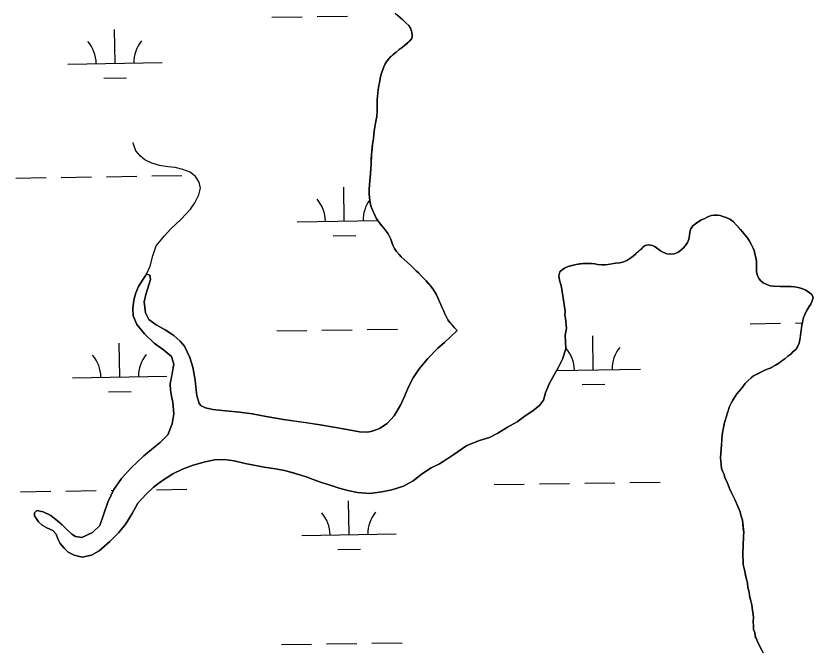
# Model space of a CAD drawing. Extents: x 3807117 to 3845308, y 337856 to 363736.
# Drawn here: x 3838544 to 3839389, y 351307 to 351976 of the extents above; entities that cross this region are included whole.
import ezdxf

# ---------------------------------------------------------------- set-up
doc = ezdxf.new("R2010")
doc.units = 0
doc.layers.add('V-TOPO-SHOR', color=7, linetype='Continuous')
doc.layers.add('V-WETL-SWMP', color=7, linetype='Continuous')

msp = doc.modelspace()

# ---------------------------------------------------------------- linework, layer by layer
at = {"layer": 'V-TOPO-SHOR'}
for points in [[(3838921.3, 351832.07), (3838921.84, 351837.19), (3838922.39, 351841.91), (3838922.95, 351845.46), (3838923.5, 351850.18), (3838923.85, 351854.11), (3838924.6, 351857.85), (3838925.16, 351862.18), (3838925.91, 351866.12), (3838926.47, 351869.28), (3838927.01, 351874.78), (3838926.97, 351879.11), (3838926.93, 351883.24), (3838926.9, 351887.17), (3838927.26, 351890.51), (3838927.62, 351894.06), (3838928.18, 351897.4), (3838928.73, 351901.93), (3838929.48, 351905.08), (3838930.03, 351909.41), (3838931.17, 351913.94), (3838932.51, 351918.09), (3838934.05, 351922.03), (3838935.59, 351925.19), (3838937.14, 351927.95), (3838939.28, 351930.33), (3838941.62, 351932.71), (3838943.96, 351935.1), (3838947.28, 351937.48), (3838950.4, 351940.27), (3838953.33, 351942.45), (3838956.06, 351944.64), (3838958.98, 351947.03), (3838961.33, 351949.01), (3838963.66, 351951.79), (3838964.22, 351954.74), (3838963.79, 351958.67), (3838962.18, 351962.78), (3838960.39, 351965.72), (3838957.42, 351968.44), (3838954.04, 351971.75), (3838951.67, 351973.7), (3838949.09, 351976.03)], [(3838700.47, 351621.68), (3838690.77, 351628.86), (3838680.46, 351638.79), (3838672.31, 351648.55), (3838668.48, 351657.95), (3838668.02, 351665.62), (3838669.12, 351674.28), (3838671.21, 351682.16), (3838674.1, 351689.07), (3838676.43, 351692.82), (3838678.95, 351696.78), (3838682.63, 351701.92), (3838686.29, 351710.41), (3838689.14, 351721.44), (3838692.78, 351731.9), (3838701.73, 351742.79), (3838708.34, 351750.12), (3838719.06, 351760.44), (3838728.99, 351770.96), (3838733.85, 351777.68), (3838738.1, 351785.98), (3838739.8, 351793.27), (3838738.37, 351799.54), (3838734.58, 351805.41), (3838728.64, 351810.07), (3838721.14, 351813.15), (3838712.86, 351815.24), (3838704.99, 351815.95), (3838696.13, 351817.25), (3838688.05, 351819.73), (3838680.75, 351823.2), (3838676.19, 351827.09), (3838671.22, 351832.95), (3838668.8, 351839.8), (3838668.19, 351841.77)], [(3838950.4, 351723.03), (3838947.62, 351725.95), (3838945.43, 351729.08), (3838943.63, 351732.6), (3838942.62, 351735.73), (3838941.41, 351739.07), (3838940.01, 351742), (3838938.61, 351744.74), (3838936.61, 351747.67), (3838934.23, 351750.6), (3838932.24, 351752.94), (3838930.06, 351755.28), (3838927.87, 351758.6), (3838926.07, 351761.54), (3838924.47, 351764.67), (3838923.07, 351767.6), (3838921.26, 351771.52), (3838920.25, 351774.46), (3838919.43, 351777.99), (3838918.8, 351783.1), (3838918.56, 351787.42), (3838918.52, 351792.14), (3838918.87, 351796.86), (3838919.23, 351800.99), (3838919.59, 351804.34), (3838919.93, 351809.65), (3838920.29, 351813.58), (3838920.64, 351818.5), (3838920.79, 351823.81), (3838920.94, 351828.92), (3838921.3, 351832.07)], [(3839284.01, 351764.62), (3839280.87, 351764.2), (3839276.75, 351762.59), (3839274.21, 351760.99), (3839270.1, 351759.18), (3839267.36, 351757.39), (3839264.43, 351755.4), (3839261.7, 351753.41), (3839259.37, 351750.24), (3839258.42, 351746.89), (3839258.06, 351742.95), (3839257.31, 351739.02), (3839255.77, 351735.46), (3839253.83, 351732.49), (3839251.3, 351729.72), (3839248.57, 351727.14), (3839245.84, 351724.95), (3839241.72, 351723.74), (3839238.18, 351723.31), (3839233.86, 351723.66), (3839229.91, 351725.2), (3839227.34, 351726.75), (3839224.38, 351728.89), (3839221.6, 351730.83), (3839218.64, 351732.57), (3839214.51, 351733.12), (3839211.17, 351732.31), (3839208.63, 351730.51), (3839206.29, 351728.33), (3839203.95, 351726.15), (3839201.22, 351723.57), (3839198.3, 351720.98), (3839194.59, 351718.4), (3839191.66, 351716.4), (3839188.52, 351715.19), (3839184.21, 351714.17), (3839179.69, 351713.54), (3839176.16, 351712.92), (3839171.65, 351712.09), (3839168.5, 351711.87), (3839164.96, 351711.84), (3839160.63, 351712.38), (3839157.68, 351712.95), (3839154.14, 351713.31), (3839150.01, 351713.47), (3839145.29, 351713.23), (3839141.76, 351712.8), (3839138.02, 351712.38), (3839133.32, 351711.15), (3839129.59, 351710.14), (3839125.68, 351708.53), (3839122.94, 351706.73), (3839120.6, 351704.55), (3839119.46, 351700.22), (3839120.29, 351695.7), (3839121.3, 351691.98), (3839122.52, 351688.25), (3839125.98, 351665.22)], [(3839291.95, 351495.95), (3839291.72, 351500.28), (3839291.29, 351503.81), (3839290.87, 351507.15), (3839291.22, 351511.67), (3839291.77, 351516.6), (3839292.12, 351520.92), (3839292.29, 351524.07), (3839292.45, 351527.41), (3839292.81, 351530.96), (3839292.98, 351534.1), (3839293.74, 351537.45), (3839294.49, 351541.39), (3839295.25, 351544.74), (3839296.2, 351547.89), (3839297.15, 351551.44), (3839298.3, 351554.99), (3839299.25, 351557.95), (3839300.21, 351560.9), (3839302.14, 351565.05), (3839304.07, 351568.41), (3839306.6, 351572.17), (3839308.34, 351574.93), (3839310.67, 351578.1), (3839313, 351580.68), (3839315.14, 351583.45), (3839317.09, 351586.02), (3839320.2, 351589.2), (3839323.32, 351592.17), (3839325.86, 351594.16), (3839330.36, 351596.37), (3839333.69, 351597.97), (3839337.21, 351599.77), (3839340.34, 351601.17), (3839343.47, 351602.38), (3839346.41, 351603.98), (3839349.34, 351605.58), (3839352.67, 351607.58), (3839355.99, 351609.97), (3839359.11, 351612.35), (3839362.43, 351615.14), (3839365.55, 351617.33), (3839368.08, 351620.1), (3839370.62, 351622.29), (3839372.37, 351624.86), (3839374.1, 351628.81), (3839375.05, 351632.35), (3839375.6, 351636.29), (3839376.16, 351640.23), (3839376.71, 351644.16), (3839377.27, 351647.91), (3839378.21, 351652.63), (3839378.96, 351655.98), (3839380.12, 351659.14), (3839381.66, 351662.49), (3839383.21, 351665.06), (3839384.76, 351667.63), (3839386.7, 351670.21), (3839388.04, 351673.56), (3839388.99, 351677.3), (3839387.59, 351680.43), (3839383.83, 351683.16), (3839381.26, 351684.9), (3839377.11, 351686.63), (3839373.37, 351687.97), (3839369.43, 351688.72), (3839365.69, 351688.89), (3839362.15, 351688.85), (3839357.83, 351688.82), (3839354.09, 351688.78), (3839350.75, 351688.95), (3839346.62, 351689.11), (3839343.67, 351689.67), (3839339.92, 351691.01), (3839336.17, 351692.94), (3839333.79, 351695.08), (3839331.6, 351697.42), (3839330, 351700.75), (3839329.18, 351704.48), (3839328.95, 351708.02), (3839328.92, 351711.95), (3839328.88, 351715.68), (3839328.45, 351719.41), (3839327.43, 351723.92), (3839326.42, 351727.06), (3839325.01, 351730.39), (3839323.61, 351733.13), (3839321.21, 351737.63), (3839319.22, 351740.76), (3839317.03, 351743.49), (3839314.25, 351746.81), (3839312.26, 351749.34), (3839309.68, 351752.07), (3839307.5, 351754.41), (3839304.72, 351757.34), (3839300.76, 351760.25), (3839296.81, 351762.18), (3839293.46, 351763.33), (3839290.5, 351764.09), (3839287.35, 351764.65), (3839284.01, 351764.62)], [(3839011.89, 351642.2), (3839009.11, 351644.92), (3839007.12, 351647.27), (3839004.14, 351650.78), (3839001.95, 351653.71), (3839000.35, 351656.84), (3838998.75, 351659.77), (3838997.54, 351662.71), (3838995.74, 351666.43), (3838994.33, 351669.95), (3838992.73, 351673.67), (3838991.32, 351677.01), (3838989.52, 351680.72), (3838987.72, 351683.65), (3838985.93, 351686.39), (3838983.34, 351689.71), (3838981.15, 351692.25), (3838978.97, 351694.78), (3838976.59, 351697.32), (3838973.81, 351700.04), (3838971.23, 351702.97), (3838968.45, 351705.5), (3838965.87, 351708.03), (3838962.7, 351711.15), (3838959.13, 351714.46), (3838955.56, 351717.57), (3838952.59, 351720.49), (3838950.4, 351723.03)], [(3838682.63, 351701.92), (3838684.8, 351701.35), (3838686.18, 351700.77), (3838686.81, 351696.45), (3838681.85, 351680.48), (3838679.95, 351672.8), (3838681.43, 351661.02), (3838685.04, 351653.78), (3838692.75, 351648.34), (3838702.24, 351643.12), (3838711.34, 351636.91), (3838718.08, 351630.88), (3838722.84, 351625.81), (3838728.46, 351613.48), (3838731.69, 351603.48), (3838734.18, 351589.74), (3838735.06, 351579.13), (3838735.7, 351573.43), (3838738.14, 351564.81), (3838740.52, 351562.27), (3838744.87, 351560.15), (3838752.94, 351558.65), (3838766.13, 351557), (3838781.47, 351555.57), (3838794.46, 351553.92), (3838809.43, 351551.1), (3838827.75, 351547.93), (3838850.97, 351544.6), (3838866.52, 351542.38), (3838883.06, 351539.39), (3838896.85, 351536.96), (3838908.27, 351534.7), (3838916.92, 351534.58), (3838921.63, 351535.41), (3838929.47, 351538.43), (3838937.68, 351543.62), (3838945.08, 351551.94), (3838951.66, 351563.21), (3838955.9, 351572.29), (3838960.33, 351582.36), (3838965.16, 351592.23), (3838971.56, 351601.53), (3838980.7, 351612.62), (3838991.21, 351623.53), (3838998.43, 351629.69), (3839011.89, 351642.2)], [(3839125.98, 351665.22), (3839126.12, 351662.89), (3839125.96, 351658.37), (3839126.58, 351655.23), (3839127, 351651.5), (3839127.43, 351647.77), (3839127.66, 351644.63), (3839127.1, 351640.88), (3839126.15, 351637.34)], [(3839126.15, 351637.34), (3839126.87, 351622.79), (3839123.43, 351611.76), (3839119.19, 351603.26), (3839114.74, 351595.16), (3839109.32, 351585.68), (3839105.48, 351576.01), (3839103.38, 351568.52), (3839099.11, 351562.78), (3839092.28, 351557.41), (3839082.31, 351550.63), (3839075.48, 351545.46), (3839065.11, 351539.66), (3839054.75, 351533.28), (3839045.95, 351528.68), (3839035.35, 351525.63), (3839022.04, 351520.2), (3839008.36, 351510.64), (3839000.74, 351505.85), (3838992.92, 351500.87), (3838984.11, 351496.66), (3838975.12, 351490.48), (3838965.17, 351482.73), (3838955, 351477.13), (3838942.45, 351473.28), (3838932.05, 351471.02), (3838919.28, 351469.53), (3838906.1, 351470.59), (3838895.86, 351472.66), (3838886.6, 351475.13), (3838877.13, 351478.19), (3838867.87, 351481.06), (3838858.99, 351484.32), (3838852.68, 351486.82), (3838844.99, 351489.3), (3838836.91, 351491.59), (3838828.82, 351493.87), (3838819.18, 351495.56), (3838807.17, 351497.22), (3838796.34, 351499.28), (3838787.08, 351501.36), (3838775.45, 351504.2), (3838764.83, 351505.48), (3838754.41, 351505.19), (3838744.79, 351503.14), (3838732.05, 351499.29), (3838720.49, 351495.05), (3838710.5, 351490.44), (3838698.39, 351482.66), (3838689.99, 351476.1), (3838682, 351468.75), (3838673.24, 351459.04), (3838667.25, 351448.17), (3838660.46, 351437.3), (3838653.08, 351428.19), (3838643.53, 351418.47), (3838632.42, 351408.54), (3838624.2, 351404.14), (3838614.19, 351401.88), (3838605.72, 351403.97), (3838599.6, 351407.26), (3838595.23, 351411.54), (3838591.06, 351416.22), (3838588.46, 351421.51), (3838586.64, 351426.41)], [(3838586.64, 351426.41), (3838583.07, 351430.3), (3838576.95, 351433), (3838571.81, 351435.9), (3838567.85, 351439.21), (3838563.66, 351445.85), (3838563.63, 351449), (3838566.36, 351451.39), (3838572.86, 351450.07), (3838580.96, 351446.01), (3838588.28, 351440.57), (3838593.04, 351436.1), (3838597.21, 351432), (3838603.35, 351426.36), (3838607.31, 351423.64), (3838613.81, 351422.91), (3838625.35, 351428.13), (3838632.96, 351435.48), (3838636.98, 351446.72), (3838641.58, 351460.32), (3838647.75, 351473.75), (3838655.9, 351485.23), (3838666.41, 351496.72), (3838679.67, 351509.23), (3838689.81, 351517.78), (3838697.03, 351523.54), (3838705.02, 351531.68), (3838709.83, 351543.12), (3838711.5, 351553.95), (3838710.41, 351565.74), (3838708.97, 351572.8), (3838707.93, 351579.08), (3838707.68, 351585.76), (3838709.17, 351594.23), (3838711.42, 351606.64), (3838708.98, 351614.68), (3838700.47, 351621.68)], [(3839319.97, 351369.84), (3839319.54, 351374.57), (3839318.32, 351378.11), (3839317.49, 351382.45), (3839316.66, 351386.78), (3839315.85, 351389.92), (3839315.02, 351394.26), (3839314.98, 351398.6), (3839314.54, 351402.93), (3839314.5, 351408.06), (3839314.85, 351412.4), (3839314.8, 351417.53), (3839315.17, 351420.69), (3839315.13, 351424.63), (3839315.5, 351428.19), (3839315.06, 351432.52), (3839314.63, 351437.25), (3839314.2, 351441.19), (3839312.57, 351446.31), (3839311.75, 351449.85), (3839310.54, 351452.6), (3839308.52, 351457.32), (3839306.51, 351462.42), (3839304.9, 351465.57), (3839302.49, 351470.28), (3839300.48, 351474.6), (3839298.87, 351478.53), (3839297.25, 351482.85), (3839295.64, 351486), (3839294.82, 351489.54), (3839293.22, 351492.29), (3839292, 351495.82), (3839291.95, 351495.95)], [(3839334.38, 351303.7), (3839332.77, 351306.84), (3839330.76, 351310.77), (3839329.55, 351314.31), (3839327.54, 351318.63), (3839327.11, 351322.18), (3839325.9, 351324.93), (3839325.87, 351328.87), (3839325.43, 351333.6), (3839325.78, 351337.94), (3839325.36, 351341.1), (3839324.92, 351345.83), (3839324.09, 351350.95), (3839323.27, 351354.49), (3839322.45, 351357.64), (3839321.63, 351361.18), (3839321.2, 351364.73), (3839319.97, 351369.84)]]:
    msp.add_lwpolyline(points, dxfattribs=at)
at = {"layer": 'V-WETL-SWMP'}
for p, q in [((3838815.49, 351974.54), (3838847.49, 351975.02)), ((3838863.49, 351975.26), (3838895.48, 351975.74)), ((3838649.14, 351925.61), (3838648.6, 351961.61)), ((3838599.15, 351924.86), (3838699.14, 351926.36)), ((3838637.37, 351910), (3838661.37, 351910.36)), ((3838544.11, 351803.95), (3838576.1, 351804.43)), ((3838592.1, 351804.67), (3838624.1, 351805.15)), ((3838640.1, 351805.39), (3838672.09, 351805.87)), ((3838688.09, 351806.11), (3838720.09, 351806.59)), ((3838892.15, 351758.42), (3838891.61, 351794.41)), ((3838842.15, 351757.67), (3838927.72, 351758.95)), ((3838880.38, 351742.81), (3838904.37, 351743.17)), ((3839322.33, 351649.42), (3839354.32, 351649.9)), ((3839370.32, 351650.14), (3839377.76, 351650.25)), ((3838820.47, 351641.9), (3838852.47, 351642.38)), ((3838868.47, 351642.62), (3838900.47, 351643.1)), ((3838916.46, 351643.34), (3838948.46, 351643.82)), ((3839155.98, 351600.49), (3839155.44, 351636.49)), ((3838654.12, 351592.97), (3838653.59, 351628.97)), ((3839117.35, 351599.91), (3839205.97, 351601.24)), ((3838604.13, 351592.22), (3838704.12, 351593.72)), ((3839144.21, 351584.88), (3839168.21, 351585.24)), ((3838642.36, 351577.36), (3838666.35, 351577.72)), ((3839146.93, 351480.27), (3839178.93, 351480.75)), ((3839194.93, 351480.99), (3839226.92, 351481.47)), ((3838597.09, 351472.03), (3838629.08, 351472.51)), ((3838645.08, 351472.75), (3838647.3, 351472.79)), ((3838693.08, 351473.47), (3838725.07, 351473.95)), ((3839050.94, 351478.83), (3839082.94, 351479.31)), ((3839098.94, 351479.55), (3839130.93, 351480.03)), ((3838549.09, 351471.31), (3838581.09, 351471.79)), ((3838897.13, 351425.78), (3838896.59, 351461.78)), ((3838847.13, 351425.03), (3838947.12, 351426.53)), ((3838885.36, 351410.17), (3838909.36, 351410.53)), ((3839327.31, 351316.78), (3839328.39, 351316.8)), ((3838825.46, 351309.26), (3838857.45, 351309.74)), ((3838873.45, 351309.98), (3838905.45, 351310.46)), ((3838921.45, 351310.7), (3838953.44, 351311.18))]:
    msp.add_line(p, q, dxfattribs=at)
for points in [[(3838945.92, 351978.76), (3838951.67, 351973.7), (3838954.04, 351971.75), (3838957.42, 351968.44), (3838960.39, 351965.72), (3838962.18, 351962.78), (3838963.79, 351958.67), (3838964.22, 351954.74), (3838963.66, 351951.79), (3838961.33, 351949.01), (3838953.33, 351942.45), (3838950.4, 351940.27), (3838947.28, 351937.48), (3838943.96, 351935.1), (3838939.28, 351930.33), (3838937.14, 351927.96), (3838935.59, 351925.19), (3838934.05, 351922.03), (3838932.51, 351918.08), (3838931.17, 351913.94), (3838930.04, 351909.41), (3838929.48, 351905.08), (3838928.73, 351901.93), (3838928.18, 351897.4), (3838927.62, 351894.05), (3838926.9, 351887.17)], [(3838926.9, 351887.17), (3838927.01, 351874.78), (3838926.47, 351869.27), (3838925.16, 351862.18), (3838924.6, 351857.85), (3838923.85, 351854.11), (3838923.5, 351850.18), (3838922.95, 351845.45), (3838922.39, 351841.91), (3838921.3, 351832.07), (3838920.94, 351828.92), (3838920.64, 351818.5), (3838919.59, 351804.34), (3838919.22, 351800.99), (3838918.52, 351792.14), (3838918.56, 351787.42), (3838918.8, 351783.1), (3838919.43, 351777.99), (3838920.25, 351774.46), (3838921.26, 351771.52), (3838924.47, 351764.67), (3838926.07, 351761.54), (3838930.06, 351755.28), (3838932.24, 351752.94), (3838936.62, 351747.67), (3838938.61, 351744.74), (3838941.41, 351739.07), (3838943.63, 351732.6), (3838945.43, 351729.08), (3838947.62, 351725.95), (3838950.4, 351723.03), (3838952.59, 351720.49), (3838955.56, 351717.57), (3838959.13, 351714.46), (3838962.7, 351711.15), (3838968.45, 351705.5), (3838971.23, 351702.97), (3838973.81, 351700.04), (3838976.59, 351697.32), (3838978.97, 351694.78), (3838983.34, 351689.71), (3838985.93, 351686.39), (3838989.52, 351680.72), (3838991.32, 351677), (3838995.74, 351666.43), (3838997.54, 351662.71), (3838998.75, 351659.77), (3839001.95, 351653.71), (3839004.14, 351650.78), (3839009.11, 351644.92), (3839011.89, 351642.2), (3838998.43, 351629.69), (3838991.21, 351623.53), (3838980.7, 351612.62), (3838971.56, 351601.53), (3838965.16, 351592.23), (3838960.33, 351582.36), (3838955.9, 351572.29), (3838951.66, 351563.21), (3838945.08, 351551.94), (3838937.68, 351543.62), (3838929.47, 351538.43), (3838921.63, 351535.41), (3838916.92, 351534.58), (3838908.27, 351534.7), (3838896.85, 351536.96), (3838866.52, 351542.38), (3838827.74, 351547.93), (3838809.43, 351551.1), (3838794.46, 351553.92), (3838781.48, 351555.57), (3838766.13, 351557), (3838752.94, 351558.65), (3838744.87, 351560.15), (3838740.52, 351562.27), (3838738.14, 351564.81), (3838735.7, 351573.44), (3838735.06, 351579.13), (3838734.18, 351589.74), (3838731.69, 351603.48), (3838728.46, 351613.48), (3838722.84, 351625.81), (3838718.08, 351630.88), (3838711.34, 351636.91), (3838702.24, 351643.12), (3838692.75, 351648.34), (3838685.04, 351653.78), (3838681.43, 351661.02), (3838679.95, 351672.8), (3838681.85, 351680.48), (3838686.81, 351696.45), (3838686.18, 351700.77), (3838684.8, 351701.35), (3838682.63, 351701.92), (3838678.95, 351696.78), (3838674.1, 351689.07), (3838671.21, 351682.16), (3838669.12, 351674.28), (3838668.02, 351665.61), (3838668.48, 351657.95), (3838672.31, 351648.55)], [(3839126.15, 351637.34), (3839127.1, 351640.88), (3839127.66, 351644.62), (3839127.43, 351647.77), (3839126.58, 351655.23), (3839125.96, 351658.37), (3839126.12, 351662.89), (3839125.98, 351665.22), (3839122.52, 351688.25), (3839121.3, 351691.98), (3839120.29, 351695.7), (3839119.46, 351700.22), (3839120.6, 351704.55), (3839122.94, 351706.73), (3839125.68, 351708.53), (3839129.59, 351710.14), (3839138.02, 351712.38), (3839145.29, 351713.23), (3839150.01, 351713.47), (3839154.14, 351713.31), (3839157.68, 351712.95), (3839160.63, 351712.38), (3839164.96, 351711.83), (3839168.5, 351711.87), (3839171.64, 351712.09), (3839179.69, 351713.54), (3839184.21, 351714.17), (3839188.52, 351715.19), (3839191.66, 351716.4), (3839198.3, 351720.98), (3839201.23, 351723.57), (3839208.63, 351730.51), (3839211.17, 351732.31), (3839214.51, 351733.12), (3839218.64, 351732.57), (3839221.6, 351730.83), (3839227.34, 351726.75), (3839229.91, 351725.2), (3839233.86, 351723.66), (3839238.19, 351723.31), (3839241.72, 351723.74), (3839245.84, 351724.95), (3839248.57, 351727.14), (3839251.3, 351729.72), (3839253.83, 351732.5), (3839255.77, 351735.46), (3839257.31, 351739.02), (3839258.06, 351742.95), (3839258.42, 351746.89), (3839259.37, 351750.24), (3839261.7, 351753.41), (3839264.43, 351755.4), (3839270.1, 351759.18), (3839274.21, 351760.99), (3839276.75, 351762.59), (3839280.87, 351764.2), (3839284.01, 351764.62), (3839287.35, 351764.65), (3839290.5, 351764.09), (3839293.46, 351763.33), (3839296.81, 351762.18), (3839300.76, 351760.25), (3839304.72, 351757.34), (3839307.5, 351754.41), (3839312.26, 351749.34), (3839319.22, 351740.76), (3839321.21, 351737.63), (3839325.01, 351730.39), (3839326.42, 351727.06), (3839327.43, 351723.92), (3839328.46, 351719.41), (3839328.88, 351715.68), (3839328.95, 351708.02), (3839329.18, 351704.48), (3839330, 351700.75), (3839331.6, 351697.42), (3839333.79, 351695.09), (3839336.17, 351692.94), (3839339.92, 351691.01), (3839343.67, 351689.67), (3839346.62, 351689.11), (3839354.09, 351688.78), (3839365.69, 351688.89), (3839369.43, 351688.72), (3839373.37, 351687.97), (3839377.11, 351686.63), (3839381.26, 351684.9), (3839383.83, 351683.15), (3839387.59, 351680.44), (3839388.99, 351677.3), (3839388.04, 351673.56), (3839386.7, 351670.21), (3839384.76, 351667.63), (3839381.66, 351662.49), (3839380.12, 351659.14), (3839378.96, 351655.98), (3839377.27, 351647.91), (3839375.05, 351632.35), (3839374.1, 351628.81), (3839372.37, 351624.86), (3839370.62, 351622.29)], [(3838672.31, 351648.55), (3838680.46, 351638.79), (3838690.77, 351628.86), (3838700.47, 351621.67), (3838708.98, 351614.67), (3838711.42, 351606.64), (3838707.67, 351585.76), (3838707.93, 351579.08), (3838708.97, 351572.8), (3838710.41, 351565.74), (3838711.5, 351553.95), (3838709.83, 351543.12), (3838705.02, 351531.68), (3838697.03, 351523.54), (3838689.81, 351517.78), (3838679.67, 351509.23), (3838666.41, 351496.72), (3838655.9, 351485.23), (3838647.75, 351473.75), (3838641.58, 351460.33), (3838636.98, 351446.72), (3838632.96, 351435.48), (3838625.36, 351428.13), (3838613.8, 351422.92), (3838607.31, 351423.64), (3838603.35, 351426.36), (3838597.21, 351432.01), (3838593.04, 351436.1), (3838588.28, 351440.57), (3838580.96, 351446.01), (3838572.86, 351450.07), (3838566.36, 351451.39), (3838563.63, 351449), (3838563.66, 351445.86), (3838567.85, 351439.21), (3838571.81, 351435.9), (3838576.95, 351433), (3838583.07, 351430.3), (3838586.64, 351426.41), (3838588.46, 351421.51), (3838591.06, 351416.22), (3838595.23, 351411.54), (3838599.6, 351407.26), (3838605.72, 351403.97), (3838614.19, 351401.88), (3838624.2, 351404.14), (3838632.41, 351408.54), (3838643.53, 351418.47), (3838653.08, 351428.19), (3838660.46, 351437.3), (3838667.25, 351448.17), (3838673.24, 351459.04), (3838682, 351468.75), (3838689.99, 351476.1), (3838698.39, 351482.66), (3838710.5, 351490.44), (3838720.49, 351495.05), (3838732.05, 351499.29), (3838744.79, 351503.14), (3838754.41, 351505.19), (3838764.83, 351505.48), (3838775.45, 351504.2), (3838787.08, 351501.36), (3838796.34, 351499.28), (3838807.17, 351497.22), (3838819.18, 351495.56), (3838828.83, 351493.87), (3838844.99, 351489.3), (3838852.68, 351486.82), (3838858.99, 351484.32), (3838867.87, 351481.06), (3838877.13, 351478.19), (3838886.6, 351475.13), (3838895.86, 351472.66), (3838906.1, 351470.59), (3838919.28, 351469.53), (3838932.05, 351471.02), (3838942.45, 351473.28), (3838955, 351477.13), (3838965.17, 351482.73), (3838975.12, 351490.48), (3838984.11, 351496.66), (3838992.92, 351500.87), (3839008.36, 351510.64), (3839022.04, 351520.2), (3839035.35, 351525.63), (3839045.94, 351528.68), (3839054.75, 351533.28), (3839065.11, 351539.66), (3839075.48, 351545.46), (3839082.31, 351550.63), (3839092.28, 351557.41), (3839099.11, 351562.78), (3839103.38, 351568.52), (3839105.48, 351576.01), (3839109.32, 351585.68), (3839114.74, 351595.16), (3839119.19, 351603.26), (3839123.43, 351611.76), (3839126.87, 351622.79), (3839126.15, 351637.34)], [(3839370.62, 351622.29), (3839368.08, 351620.1), (3839365.55, 351617.33), (3839362.43, 351615.14), (3839359.11, 351612.35), (3839352.67, 351607.58), (3839349.34, 351605.58), (3839343.48, 351602.38), (3839340.34, 351601.17), (3839337.21, 351599.77), (3839325.86, 351594.16), (3839323.32, 351592.17), (3839320.2, 351589.2), (3839317.08, 351586.02), (3839313, 351580.68), (3839310.67, 351578.1), (3839308.34, 351574.93), (3839304.07, 351568.41), (3839302.14, 351565.05), (3839300.21, 351560.9), (3839297.15, 351551.44), (3839295.25, 351544.74), (3839292.98, 351534.1), (3839292.81, 351530.96), (3839292.45, 351527.41), (3839292.12, 351520.92), (3839290.87, 351507.15), (3839291.72, 351500.28), (3839291.95, 351495.95), (3839293.22, 351492.29), (3839294.82, 351489.54), (3839295.64, 351486), (3839297.25, 351482.85), (3839298.87, 351478.53), (3839300.48, 351474.6), (3839302.49, 351470.28), (3839306.51, 351462.42), (3839308.53, 351457.32), (3839311.75, 351449.85), (3839312.57, 351446.31), (3839314.2, 351441.19), (3839315.5, 351428.19), (3839315.14, 351424.63), (3839315.17, 351420.69), (3839314.81, 351417.53), (3839314.85, 351412.4), (3839314.5, 351408.06), (3839314.54, 351402.93), (3839314.98, 351398.6), (3839315.02, 351394.26), (3839315.85, 351389.92), (3839316.66, 351386.78), (3839318.32, 351378.11), (3839319.54, 351374.57), (3839319.97, 351369.84), (3839321.2, 351364.73), (3839321.63, 351361.18), (3839324.09, 351350.95), (3839324.92, 351345.83), (3839325.36, 351341.1), (3839325.78, 351337.94), (3839325.43, 351333.6), (3839325.87, 351328.87), (3839325.9, 351324.93), (3839327.11, 351322.18), (3839327.54, 351318.63), (3839329.55, 351314.31), (3839330.77, 351310.77), (3839335.99, 351300.56)]]:
    msp.add_lwpolyline(points, dxfattribs=at)
for centre, start, end in [((3838593.9, 351925.26), 0.08653, 41.63019), ((3838704.37, 351926.91), 140.08653, 181.63019), ((3838836.9, 351758.07), 0.08653, 41.63019), ((3838947.37, 351759.72), 143.37161, 181.63019), ((3839211.21, 351601.79), 140.08653, 181.63019), ((3838598.88, 351592.62), 0.08653, 41.63019), ((3838709.35, 351594.27), 140.08653, 181.63019), ((3839100.73, 351600.14), 0.08653, 41.63019), ((3838841.88, 351425.43), 0.08653, 41.63019), ((3838952.36, 351427.08), 140.08653, 181.63019)]:
    msp.add_arc(centre, 35.25, start, end, dxfattribs=at)

doc.saveas('drawing.dxf')
